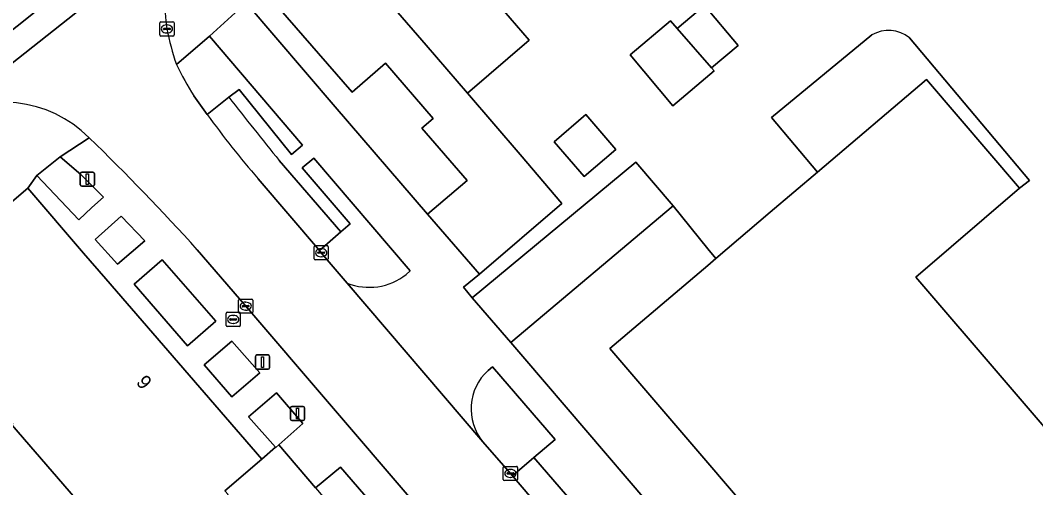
# Model space of a CAD drawing. Extents: x 162172 to 163187, y 382874 to 383685.
# Drawn here: x 162451.5 to 162523.1, y 383305.9 to 383338.9 of the extents above; entities that cross this region are included whole.
import ezdxf

# ---------------------------------------------------------------- set-up
doc = ezdxf.new("R2010")
doc.units = 0
for name, color, linetype in [('IMGEO_Erf', 7, 'Continuous'), ('IMGEO_Groenvoorziening', 7, 'Continuous'), ('IMGEO_Kolk', 7, 'Continuous'), ('IMGEO_Lichtmast', 7, 'Continuous'), ('IMGEO_Muur', 7, 'Continuous'), ('IMGEO_Pand', 7, 'Continuous'), ('IMGEO_Pand_nummerreeks', 7, 'Continuous'), ('IMGEO_Parkeervlak_open', 7, 'Continuous'), ('IMGEO_Rijbaan_lokaal_gesloten', 7, 'Continuous'), ('IMGEO_Rijbaan_lokaal_open', 7, 'Continuous'), ('IMGEO_Rioolput', 7, 'Continuous'), ('IMGEO_Voetpad_open', 7, 'Continuous')]:
    doc.layers.add(name, color=color, linetype=linetype)

msp = doc.modelspace()

# ---------------------------------------------------------------- linework, layer by layer
at = {"layer": 'IMGEO_Erf'}
for points in [[(162477.29, 383335.866), (162474.93, 383333.824), (162468.616, 383341.12), (162473.245, 383345.126), (162477.57, 383348.87), (162482.122, 383352.81), (162480.934, 383354.032), (162466.269, 383341.525), (162467.463, 383340.134), (162473.752, 383332.805), (162480.253, 383325.228), (162483.034, 383327.608), (162479.848, 383331.289), (162480.651, 383331.983)], [(162500.266, 383335.557), (162500.462, 383335.333), (162497.535, 383332.877), (162494.528, 383336.46), (162497.382, 383338.856), (162497.848, 383338.323), (162499.778, 383339.943), (162502.141, 383337.128)], [(162491.299, 383327.874), (162489.186, 383330.337), (162491.415, 383332.249), (162493.527, 383329.785)]]:
    msp.add_lwpolyline(points, close=True, dxfattribs=at)
for points in [[(162485.624, 383339.565), (162487.415, 383337.496), (162483.059, 383333.761), (162486.775, 383329.433), (162489.728, 383325.99), (162483.906, 383321.008), (162482.798, 383320.082), (162483.396, 383319.335), (162494.941, 383328.901), (162497.557, 383325.813), (162500, 383322.795), (162500.565, 383322.097), (162504.405, 383325.36), (162507.743, 383328.193), (162504.498, 383332.038), (162511.563, 383337.864)], [(162514.219, 383337.664), (162522.686, 383327.597), (162521.988, 383327.053), (162514.673, 383320.794), (162526.972, 383306.421), (162530.681, 383309.594), (162532.245, 383307.765), (162542.194, 383316.278)], [(162448.144, 383298.889), (162455.43, 383305.175), (162450.944, 383310.374)], [(162472.347, 383305.936), (162469.773, 383308.96), (162469.558, 383308.769), (162469.528, 383308.803), (162468.569, 383307.965), (162465.975, 383305.729)]]:
    msp.add_lwpolyline(points, dxfattribs=at)
msp.add_arc((162512.745, 383335.83), 2.353, 51.22177, 120.16561, dxfattribs=at)
at = {"layer": 'IMGEO_Groenvoorziening'}
for points in [[(162464.892, 383337.774), (162462.553, 383335.788)], [(162463.779, 383333.569), (162464.728, 383332.264), (162466.248, 383333.472), (162466.976, 383334.008), (162470.655, 383329.435), (162471.434, 383330.087), (162464.892, 383337.774)], [(162511.563, 383337.864), (162504.498, 383332.038), (162507.743, 383328.193), (162515.429, 383334.718), (162521.988, 383327.053), (162522.686, 383327.597), (162514.219, 383337.664)], [(162478.748, 383320.983), (162479.035, 383321.234), (162472.244, 383329.177), (162471.422, 383328.5), (162474.8, 383324.537), (162474.143, 383323.98)], [(162474.143, 383323.98), (162472.636, 383322.676), (162472.758, 383322.512), (162474.581, 383320.371)], [(162484.16, 383309.176), (162486.094, 383306.952), (162486.241, 383306.791), (162487.748, 383308.07), (162489.256, 383309.356), (162484.824, 383314.47), (162484.522, 383314.217)]]:
    msp.add_lwpolyline(points, dxfattribs=at)
for points in [[(162454.368, 383329.278), (162452.706, 383327.963), (162455.678, 383324.842), (162456.582, 383325.703), (162457.416, 383326.437), (162455.814, 383328.017)], [(162493.108, 383315.754), (162500, 383321.616), (162500.565, 383322.097), (162500, 383322.795), (162497.557, 383325.813), (162486.132, 383316.186), (162487.107, 383315.041), (162500, 383299.934), (162500.322, 383299.557), (162500.35, 383299.525), (162503.292, 383302.007), (162504.207, 383302.779), (162503.879, 383303.163), (162500, 383307.697)], [(162456.835, 383323.45), (162458.4, 383321.702), (162460.33, 383323.361), (162458.668, 383325.087)], [(162459.57, 383320.304), (162463.331, 383315.958), (162465.323, 383317.696), (162461.541, 383322.019)], [(162464.507, 383314.614), (162466.467, 383312.344), (162468.424, 383314.044), (162466.459, 383316.272)], [(162467.638, 383310.953), (162469.528, 383308.803), (162469.558, 383308.769), (162469.773, 383308.96), (162471.471, 383310.476), (162469.605, 383312.637)], [(162472.347, 383305.936), (162476.091, 383301.539), (162477.861, 383303.06), (162474.115, 383307.404)]]:
    msp.add_lwpolyline(points, close=True, dxfattribs=at)
for centre, radius, start, end in [((162512.745, 383335.83), 2.353, 51.22177, 120.16561), ((162486.56, 383347.604), 26.757, 206.20538, 211.63602), ((162476.137, 383324.27), 4.198, 248.2464, 308.464), ((162486.961, 383311.508), 3.645, 131.99673, 219.78842)]:
    msp.add_arc(centre, radius, start, end, dxfattribs=at)
at = {"layer": 'IMGEO_Kolk'}
for p, q in [((162461.381, 383337.863), (162461.381, 383338.715)), ((162461.456, 383338.789), (162462.308, 383338.789)), ((162461.64, 383338.283), (162461.64, 383338.295)), ((162461.683, 383338.332), (162462.081, 383338.332)), ((162461.869, 383338.569), (162461.894, 383338.569)), ((162462.124, 383338.295), (162462.124, 383338.283)), ((162462.382, 383338.715), (162462.382, 383337.863)), ((162462.308, 383337.789), (162461.456, 383337.789)), ((162462.078, 383338.246), (162461.68, 383338.246)), ((162461.892, 383338.009), (162461.867, 383338.009)), ((162472.257, 383322.086), (162472.257, 383322.938)), ((162472.332, 383323.012), (162473.184, 383323.012)), ((162472.559, 383322.555), (162472.957, 383322.555)), ((162472.745, 383322.792), (162472.77, 383322.792)), ((162473.258, 383322.938), (162473.258, 383322.086)), ((162473.184, 383322.012), (162472.332, 383322.012)), ((162472.516, 383322.506), (162472.516, 383322.518)), ((162472.954, 383322.469), (162472.556, 383322.469)), ((162472.768, 383322.232), (162472.743, 383322.232)), ((162473, 383322.518), (162473, 383322.506)), ((162466.935, 383318.318), (162466.935, 383319.17)), ((162467.01, 383319.244), (162467.862, 383319.244)), ((162467.423, 383319.024), (162467.448, 383319.024)), ((162467.936, 383319.17), (162467.936, 383318.318)), ((162467.194, 383318.738), (162467.194, 383318.75)), ((162467.632, 383318.701), (162467.234, 383318.701)), ((162467.237, 383318.787), (162467.635, 383318.787)), ((162467.446, 383318.464), (162467.421, 383318.464)), ((162467.678, 383318.75), (162467.678, 383318.738)), ((162467.862, 383318.244), (162467.01, 383318.244)), ((162485.593, 383306.526), (162485.593, 383307.378)), ((162485.668, 383307.452), (162486.52, 383307.452)), ((162485.852, 383306.946), (162485.852, 383306.958)), ((162486.29, 383306.909), (162485.892, 383306.909)), ((162485.895, 383306.995), (162486.293, 383306.995)), ((162486.081, 383307.232), (162486.106, 383307.232)), ((162486.336, 383306.958), (162486.336, 383306.946)), ((162486.594, 383307.378), (162486.594, 383306.526)), ((162486.52, 383306.452), (162485.668, 383306.452)), ((162486.104, 383306.672), (162486.079, 383306.672))]:
    msp.add_line(p, q, dxfattribs=at)
for points in [[(162461.381, 383337.863), (162461.381, 383338.715)], [(162461.456, 383338.789), (162462.308, 383338.789)], [(162462.382, 383338.715), (162462.382, 383337.863)], [(162462.308, 383337.789), (162461.456, 383337.789)], [(162472.257, 383322.086), (162472.257, 383322.938)], [(162472.332, 383323.012), (162473.184, 383323.012)], [(162473.258, 383322.938), (162473.258, 383322.086)], [(162473.184, 383322.012), (162472.332, 383322.012)], [(162466.935, 383318.318), (162466.935, 383319.17)], [(162467.01, 383319.244), (162467.862, 383319.244)], [(162467.936, 383319.17), (162467.936, 383318.318)], [(162467.862, 383318.244), (162467.01, 383318.244)], [(162485.593, 383306.526), (162485.593, 383307.378)], [(162485.668, 383307.452), (162486.52, 383307.452)], [(162486.594, 383307.378), (162486.594, 383306.526)], [(162486.52, 383306.452), (162485.668, 383306.452)]]:
    msp.add_lwpolyline(points, dxfattribs=at)
for centre, radius, start, end in [((162461.458, 383338.713), 0.0765, 91.55205, 178.44795), ((162461.458, 383338.713), 0.0765, 91.55205, 178.44795), ((162461.68, 383338.292), 0.0403, 85.87752, 175.75265), ((162462.085, 383338.294), 0.0386, 1.73085, 96.63898), ((162462.306, 383338.713), 0.0765, 1.55205, 88.44795), ((162462.306, 383338.713), 0.0765, 1.55205, 88.44795), ((162461.458, 383337.865), 0.0765, 181.55205, 268.44795), ((162461.458, 383337.865), 0.0765, 181.55205, 268.44795), ((162461.677, 383338.282), 0.0366, 178.93798, 274.71019), ((162462.081, 383338.289), 0.043, 264.86636, 352.45326), ((162462.306, 383337.865), 0.0765, 271.55205, 358.44795), ((162462.306, 383337.865), 0.0765, 271.55205, 358.44795), ((162472.334, 383322.936), 0.0765, 91.55205, 178.44795), ((162472.334, 383322.936), 0.0765, 91.55205, 178.44795), ((162472.556, 383322.515), 0.0403, 85.87752, 175.75265), ((162472.961, 383322.517), 0.0386, 1.73085, 96.63898), ((162473.182, 383322.936), 0.0765, 1.55205, 88.44795), ((162473.182, 383322.936), 0.0765, 1.55205, 88.44795), ((162472.334, 383322.088), 0.0765, 181.55205, 268.44795), ((162472.334, 383322.088), 0.0765, 181.55205, 268.44795), ((162472.553, 383322.505), 0.0366, 178.93798, 274.71019), ((162472.957, 383322.512), 0.043, 264.86636, 352.45326), ((162473.182, 383322.088), 0.0765, 271.55205, 358.44795), ((162473.182, 383322.088), 0.0765, 271.55205, 358.44795), ((162467.012, 383319.168), 0.0765, 91.55205, 178.44795), ((162467.012, 383319.168), 0.0765, 91.55205, 178.44795), ((162467.86, 383319.168), 0.0765, 1.55205, 88.44795), ((162467.86, 383319.168), 0.0765, 1.55205, 88.44795), ((162467.012, 383318.32), 0.0765, 181.55205, 268.44795), ((162467.012, 383318.32), 0.0765, 181.55205, 268.44795), ((162467.234, 383318.747), 0.0403, 85.87752, 175.75265), ((162467.231, 383318.737), 0.0366, 178.93798, 274.71019), ((162467.635, 383318.744), 0.043, 264.86636, 352.45326), ((162467.639, 383318.749), 0.0386, 1.73085, 96.63898), ((162467.86, 383318.32), 0.0765, 271.55205, 358.44795), ((162467.86, 383318.32), 0.0765, 271.55205, 358.44795), ((162485.67, 383307.376), 0.0765, 91.55205, 178.44795), ((162485.67, 383307.376), 0.0765, 91.55205, 178.44795), ((162485.892, 383306.955), 0.0403, 85.87752, 175.75265), ((162485.889, 383306.945), 0.0366, 178.93798, 274.71019), ((162486.293, 383306.952), 0.043, 264.86636, 352.45326), ((162486.297, 383306.957), 0.0386, 1.73085, 96.63898), ((162486.518, 383307.376), 0.0765, 1.55205, 88.44795), ((162486.518, 383307.376), 0.0765, 1.55205, 88.44795), ((162485.67, 383306.528), 0.0765, 181.55205, 268.44795), ((162485.67, 383306.528), 0.0765, 181.55205, 268.44795), ((162486.518, 383306.528), 0.0765, 271.55205, 358.44795), ((162486.518, 383306.528), 0.0765, 271.55205, 358.44795)]:
    msp.add_arc(centre, radius, start, end, dxfattribs=at)
for centre, major_axis, ratio, start_param, end_param in [((162461.868, 383338.289), (-0.387, 0.002), 0.722429, 4.712389, 7.853982), ((162461.893, 383338.289), (-0.39, 0.002), 0.717154, 1.570796, 4.712389), ((162472.744, 383322.512), (-0.387, 0.002), 0.722429, 4.712389, 7.853982), ((162472.769, 383322.512), (-0.39, 0.002), 0.717154, 1.570796, 4.712389), ((162467.422, 383318.744), (-0.387, 0.002), 0.722429, 4.712389, 7.853982), ((162467.447, 383318.744), (-0.39, 0.002), 0.717154, 1.570796, 4.712389), ((162486.08, 383306.952), (-0.387, 0.002), 0.722429, 4.712389, 7.853982), ((162486.105, 383306.952), (-0.39, 0.002), 0.717154, 1.570796, 4.712389)]:
    msp.add_ellipse(centre, major_axis=major_axis, ratio=ratio, start_param=start_param, end_param=end_param, dxfattribs=at)
at = {"layer": 'IMGEO_Lichtmast'}
for p, q in [((162455.778, 383327.301), (162455.778, 383328.101)), ((162455.778, 383328.101), (162455.778, 383327.301)), ((162455.878, 383328.201), (162456.668, 383328.201)), ((162456.668, 383328.201), (162455.878, 383328.201)), ((162456.768, 383328.101), (162456.768, 383327.301)), ((162456.768, 383327.301), (162456.768, 383328.101)), ((162456.668, 383327.201), (162455.878, 383327.201)), ((162455.878, 383327.201), (162456.668, 383327.201)), ((162468.123, 383314.403), (162468.123, 383315.203)), ((162468.123, 383315.203), (162468.123, 383314.403)), ((162468.223, 383315.303), (162469.013, 383315.303)), ((162469.013, 383315.303), (162468.223, 383315.303)), ((162469.113, 383315.203), (162469.113, 383314.403)), ((162469.113, 383314.403), (162469.113, 383315.203)), ((162469.013, 383314.303), (162468.223, 383314.303)), ((162468.223, 383314.303), (162469.013, 383314.303)), ((162470.586, 383310.776), (162470.586, 383311.576)), ((162470.586, 383311.576), (162470.586, 383310.776)), ((162470.686, 383311.676), (162471.476, 383311.676)), ((162471.476, 383311.676), (162470.686, 383311.676)), ((162471.576, 383311.576), (162471.576, 383310.776)), ((162471.576, 383310.776), (162471.576, 383311.576)), ((162471.476, 383310.676), (162470.686, 383310.676)), ((162470.686, 383310.676), (162471.476, 383310.676))]:
    msp.add_line(p, q, dxfattribs=at)
for points in [[(162456.198, 383328.076), (162456.348, 383328.076), (162456.348, 383327.326), (162456.198, 383327.326), (162456.198, 383328.076)], [(162468.543, 383315.178), (162468.693, 383315.178), (162468.693, 383314.428), (162468.543, 383314.428), (162468.543, 383315.178)], [(162471.006, 383311.551), (162471.156, 383311.551), (162471.156, 383310.801), (162471.006, 383310.801), (162471.006, 383311.551)]]:
    msp.add_lwpolyline(points, dxfattribs=at)
for centre, start, end in [((162455.878, 383328.101), 90, 180), ((162455.878, 383328.101), 90, 180), ((162456.668, 383328.101), 0, 90), ((162456.668, 383328.101), 360, 90), ((162455.878, 383327.301), 180, 270), ((162455.878, 383327.301), 180, 270), ((162456.668, 383327.301), 270, 0), ((162456.668, 383327.301), 270, 0), ((162468.223, 383315.203), 90, 180), ((162468.223, 383315.203), 90, 180), ((162469.013, 383315.203), 0, 90), ((162469.013, 383315.203), 360, 90), ((162468.223, 383314.403), 180, 270), ((162468.223, 383314.403), 180, 270), ((162469.013, 383314.403), 270, 0), ((162469.013, 383314.403), 270, 0), ((162470.686, 383311.576), 90, 180), ((162470.686, 383311.576), 90, 180), ((162471.476, 383311.576), 0, 90), ((162471.476, 383311.576), 360, 90), ((162470.686, 383310.776), 180, 270), ((162470.686, 383310.776), 180, 270), ((162471.476, 383310.776), 270, 0), ((162471.476, 383310.776), 270, 0)]:
    msp.add_arc(centre, 0.1, start, end, dxfattribs=at)
at = {"layer": 'IMGEO_Muur'}
msp.add_lwpolyline([(162480.253, 383325.228), (162473.752, 383332.805)], dxfattribs=at)
at = {"layer": 'IMGEO_Pand'}
for points in [[(162477.57, 383348.87), (162473.245, 383345.126), (162480.155, 383337.143), (162483.059, 383333.761), (162487.415, 383337.496), (162485.624, 383339.565)], [(162473.245, 383345.126), (162468.616, 383341.12), (162474.93, 383333.824), (162477.29, 383335.866), (162480.651, 383331.983), (162479.848, 383331.289), (162483.034, 383327.608), (162480.253, 383325.228), (162483.906, 383321.008), (162489.728, 383325.99), (162486.775, 383329.433), (162483.059, 383333.761), (162480.155, 383337.143)], [(162497.848, 383338.323), (162500.266, 383335.557), (162502.141, 383337.128), (162499.778, 383339.943)], [(162497.848, 383338.323), (162497.382, 383338.856), (162494.528, 383336.46), (162497.535, 383332.877), (162500.462, 383335.333), (162500.266, 383335.557)], [(162489.186, 383330.337), (162491.299, 383327.874), (162493.527, 383329.785), (162491.415, 383332.249)], [(162457.58, 383320.662), (162456.008, 383322.49), (162452.069, 383327.069), (162444.895, 383320.923), (162445.281, 383320.45), (162443.597, 383319.075), (162447.197, 383314.895), (162451.028, 383310.448), (162450.944, 383310.374), (162455.43, 383305.175), (162455.669, 383304.898), (162456.742, 383303.654), (162459.975, 383299.907), (162466.195, 383305.473), (162465.975, 383305.729), (162468.569, 383307.965)]]:
    msp.add_lwpolyline(points, close=True, dxfattribs=at)
msp.add_lwpolyline([(162526.972, 383306.421), (162514.673, 383320.794), (162521.988, 383327.053), (162515.429, 383334.718), (162507.743, 383328.193), (162504.405, 383325.36), (162500.565, 383322.097), (162500, 383321.616), (162493.108, 383315.754), (162500, 383307.697), (162503.879, 383303.163), (162504.207, 383302.779), (162503.292, 383302.007), (162506.918, 383297.778), (162507.827, 383298.547), (162508.147, 383298.173), (162508.584, 383297.662), (162518.873, 383285.634), (162521.49, 383287.872), (162536.263, 383300.631)], dxfattribs=at)
at = {"layer": 'IMGEO_Parkeervlak_open'}
for points in [[(162466.248, 383333.472), (162464.728, 383332.264)], [(162468.321, 383327.727), (162472.636, 383322.676), (162474.143, 383323.98), (162469.796, 383329.009)]]:
    msp.add_lwpolyline(points, dxfattribs=at)
msp.add_lwpolyline([(162487.748, 383308.07), (162486.241, 383306.791), (162498.313, 383292.604), (162499.912, 383293.971)], close=True, dxfattribs=at)
for centre, radius, start, end in [((162920.368, 383690.847), 577.877, 218.201383, 218.766678), ((162510.493, 383364.816), 56.161, 215.42341, 221.33032)]:
    msp.add_arc(centre, radius, start, end, dxfattribs=at)
at = {"layer": 'IMGEO_Rijbaan_lokaal_gesloten'}
for points in [[(162241.995, 383156.412), (162244.53, 383159.301), (162248.008, 383164.875), (162250.915, 383168.143), (162371.03, 383269.104), (162392.188, 383288.18), (162444.061, 383332.714), (162462.172, 383347.171), (162500.099, 383379.33), (162504.312, 383382.919), (162503.092, 383384.494), (162452.553, 383342.284), (162439.186, 383331.12), (162372.302, 383272.085), (162334.992, 383240.797), (162331.864, 383238.174), (162267.807, 383184.457), (162185.082, 383115.085), (162181.627, 383109.075), (162174.82, 383097.237)], [(162445.777, 383331.778), (162464.553, 383346.647), (162467.025, 383348.679), (162472.339, 383353.202), (162490.914, 383369.044), (162496.178, 383373.597), (162505.769, 383381.038), (162504.312, 383382.919), (162500.099, 383379.33), (162462.172, 383347.171), (162444.061, 383332.714), (162392.188, 383288.18), (162371.03, 383269.104), (162250.915, 383168.143), (162248.008, 383164.875), (162244.53, 383159.301), (162241.995, 383156.412)]]:
    msp.add_lwpolyline(points, dxfattribs=at)
at = {"layer": 'IMGEO_Rijbaan_lokaal_open'}
for points in [[(162464.553, 383346.647), (162445.777, 383331.778)], [(162464.728, 383332.264), (162463.779, 383333.569)], [(162538.77, 383245.341), (162537.937, 383246.296), (162526.84, 383259.259), (162525.306, 383261.048), (162524.722, 383261.727), (162518.495, 383269.047), (162516.139, 383271.816), (162512.03, 383276.623), (162504.045, 383285.913), (162499.363, 383291.417), (162498.313, 383292.604), (162486.241, 383306.791), (162486.094, 383306.952), (162484.16, 383309.176), (162474.581, 383320.371), (162472.758, 383322.512), (162472.636, 383322.676), (162468.321, 383327.727)], [(162464.019, 383322.726), (162467.436, 383318.744), (162520.655, 383256.621), (162544.18, 383229.083), (162559.929, 383210.675), (162571.236, 383197.398), (162572.015, 383196.495), (162575.617, 383196.228), (162574.05, 383198.21), (162578.014, 383197.058), (162577.841, 383199.47), (162576.518, 383201.126), (162576.343, 383201.345), (162566.057, 383213.383), (162565.024, 383214.635), (162561.643, 383218.568), (162551.306, 383230.635), (162550.435, 383231.664), (162549.744, 383232.482)]]:
    msp.add_lwpolyline(points, dxfattribs=at)
msp.add_lwpolyline([(162486.132, 383316.186), (162497.557, 383325.813), (162494.941, 383328.901), (162483.396, 383319.335)], close=True, dxfattribs=at)
for centre, radius, start, end in [((162471.399, 383339.853), 9.645, 135.21985, 189.33509), ((162478.775, 383341.481), 17.192, 190.69927, 199.33745), ((162486.56, 383347.604), 26.757, 206.20538, 211.63602), ((162450.366, 383324.591), 8.527, 44.98531, 122.55818), ((162510.493, 383364.816), 56.161, 215.42341, 221.33032), ((162340.977, 383211.535), 165.84, 42.10355, 45.89509)]:
    msp.add_arc(centre, radius, start, end, dxfattribs=at)
at = {"layer": 'IMGEO_Rioolput'}
for p, q in [((162466.13, 383318.31), (162466.982, 383318.31)), ((162466.055, 383317.384), (162466.055, 383318.236)), ((162466.314, 383317.804), (162466.314, 383317.816)), ((162466.752, 383317.767), (162466.354, 383317.767)), ((162466.357, 383317.853), (162466.755, 383317.853)), ((162466.543, 383318.09), (162466.568, 383318.09)), ((162466.798, 383317.816), (162466.798, 383317.804)), ((162467.056, 383318.236), (162467.056, 383317.384)), ((162466.982, 383317.31), (162466.13, 383317.31)), ((162466.566, 383317.53), (162466.541, 383317.53))]:
    msp.add_line(p, q, dxfattribs=at)
for points in [[(162466.13, 383318.31), (162466.982, 383318.31)], [(162466.055, 383317.384), (162466.055, 383318.236)], [(162467.056, 383318.236), (162467.056, 383317.384)], [(162466.982, 383317.31), (162466.13, 383317.31)]]:
    msp.add_lwpolyline(points, dxfattribs=at)
for centre, radius, start, end in [((162466.132, 383318.234), 0.0765, 91.55205, 178.44795), ((162466.132, 383318.234), 0.0765, 91.55205, 178.44795), ((162466.98, 383318.234), 0.0765, 1.55205, 88.44795), ((162466.98, 383318.234), 0.0765, 1.55205, 88.44795), ((162466.354, 383317.813), 0.0403, 85.87752, 175.75265), ((162466.351, 383317.803), 0.0366, 178.93798, 274.71019), ((162466.755, 383317.81), 0.043, 264.86636, 352.45326), ((162466.759, 383317.815), 0.0386, 1.73085, 96.63898), ((162466.132, 383317.386), 0.0765, 181.55205, 268.44795), ((162466.132, 383317.386), 0.0765, 181.55205, 268.44795), ((162466.98, 383317.386), 0.0765, 271.55205, 358.44795), ((162466.98, 383317.386), 0.0765, 271.55205, 358.44795)]:
    msp.add_arc(centre, radius, start, end, dxfattribs=at)
for centre, major_axis, ratio, start_param, end_param in [((162466.542, 383317.81), (-0.387, 0.002), 0.722429, 4.712389, 7.853982), ((162466.567, 383317.81), (-0.39, 0.002), 0.717154, 1.570796, 4.712389)]:
    msp.add_ellipse(centre, major_axis=major_axis, ratio=ratio, start_param=start_param, end_param=end_param, dxfattribs=at)
at = {"layer": 'IMGEO_Voetpad_open'}
for points in [[(162462.553, 383335.788), (162464.892, 383337.774), (162467.463, 383340.134), (162466.269, 383341.525), (162480.934, 383354.032), (162482.122, 383352.81), (162484.327, 383354.75), (162484.189, 383354.943), (162488.604, 383358.667), (162487.439, 383359.96), (162493.381, 383365.045)], [(162527.679, 383267.506), (162525.135, 383270.484), (162504.739, 383294.381), (162503.94, 383295.317), (162500.35, 383299.525), (162500.322, 383299.557), (162500, 383299.934), (162487.107, 383315.041), (162486.132, 383316.186), (162483.396, 383319.335), (162482.798, 383320.082), (162483.906, 383321.008), (162480.253, 383325.228), (162473.752, 383332.805), (162467.463, 383340.134), (162464.892, 383337.774), (162471.434, 383330.087), (162470.655, 383329.435), (162466.976, 383334.008), (162466.248, 383333.472)], [(162433.35, 383311.136), (162435.434, 383312.914), (162439.462, 383316.351), (162442.968, 383319.342), (162443.151, 383319.499), (162443.597, 383319.075), (162445.281, 383320.45), (162444.895, 383320.923), (162452.069, 383327.069), (162452.706, 383327.963), (162454.368, 383329.278), (162456.397, 383330.619)], [(162456.397, 383330.619), (162454.368, 383329.278), (162455.814, 383328.017), (162457.416, 383326.437), (162456.582, 383325.703), (162455.678, 383324.842), (162452.706, 383327.963), (162452.069, 383327.069), (162456.008, 383322.49), (162457.58, 383320.662), (162468.569, 383307.965), (162469.528, 383308.803), (162467.638, 383310.953), (162469.605, 383312.637), (162471.471, 383310.476), (162469.773, 383308.96), (162472.347, 383305.936), (162474.115, 383307.404), (162477.861, 383303.06)], [(162469.796, 383329.009), (162474.143, 383323.98), (162474.8, 383324.537), (162471.422, 383328.5), (162472.244, 383329.177), (162479.035, 383321.234), (162478.748, 383320.983)], [(162544.18, 383229.083), (162520.655, 383256.621), (162467.436, 383318.744), (162464.019, 383322.726)], [(162474.581, 383320.371), (162484.16, 383309.176)], [(162484.522, 383314.217), (162484.824, 383314.47), (162489.256, 383309.356), (162487.748, 383308.07), (162499.912, 383293.971), (162501.364, 383295.193), (162512.716, 383281.914), (162511.896, 383281.185), (162506.258, 383287.805), (162505.539, 383287.218), (162517.62, 383273.083), (162518.308, 383273.702), (162512.663, 383280.275), (162513.498, 383280.992), (162523.487, 383269.294), (162522.965, 383268.799)]]:
    msp.add_lwpolyline(points, dxfattribs=at)
for points in [[(162456.835, 383323.45), (162458.668, 383325.087), (162460.33, 383323.361), (162458.4, 383321.702)], [(162459.57, 383320.304), (162461.541, 383322.019), (162465.323, 383317.696), (162463.331, 383315.958)], [(162464.507, 383314.614), (162466.459, 383316.272), (162468.424, 383314.044), (162466.467, 383312.344)]]:
    msp.add_lwpolyline(points, close=True, dxfattribs=at)
for centre, radius, start, end in [((162471.399, 383339.853), 9.645, 135.21985, 189.33509), ((162478.775, 383341.481), 17.192, 190.69927, 199.33745), ((162920.368, 383690.847), 577.877, 218.201383, 218.766678), ((162450.366, 383324.591), 8.527, 44.98531, 122.55818), ((162340.977, 383211.535), 165.84, 42.10355, 45.89509), ((162476.137, 383324.27), 4.198, 248.2464, 308.464), ((162486.961, 383311.508), 3.645, 131.99673, 219.78842)]:
    msp.add_arc(centre, radius, start, end, dxfattribs=at)

# ---------------------------------------------------------------- texts
at = {"layer": 'IMGEO_Pand_nummerreeks'}
msp.add_text('9', height=1, rotation=310.49072, dxfattribs=at).set_placement((162459.661, 383313.347))

doc.saveas('drawing.dxf')
